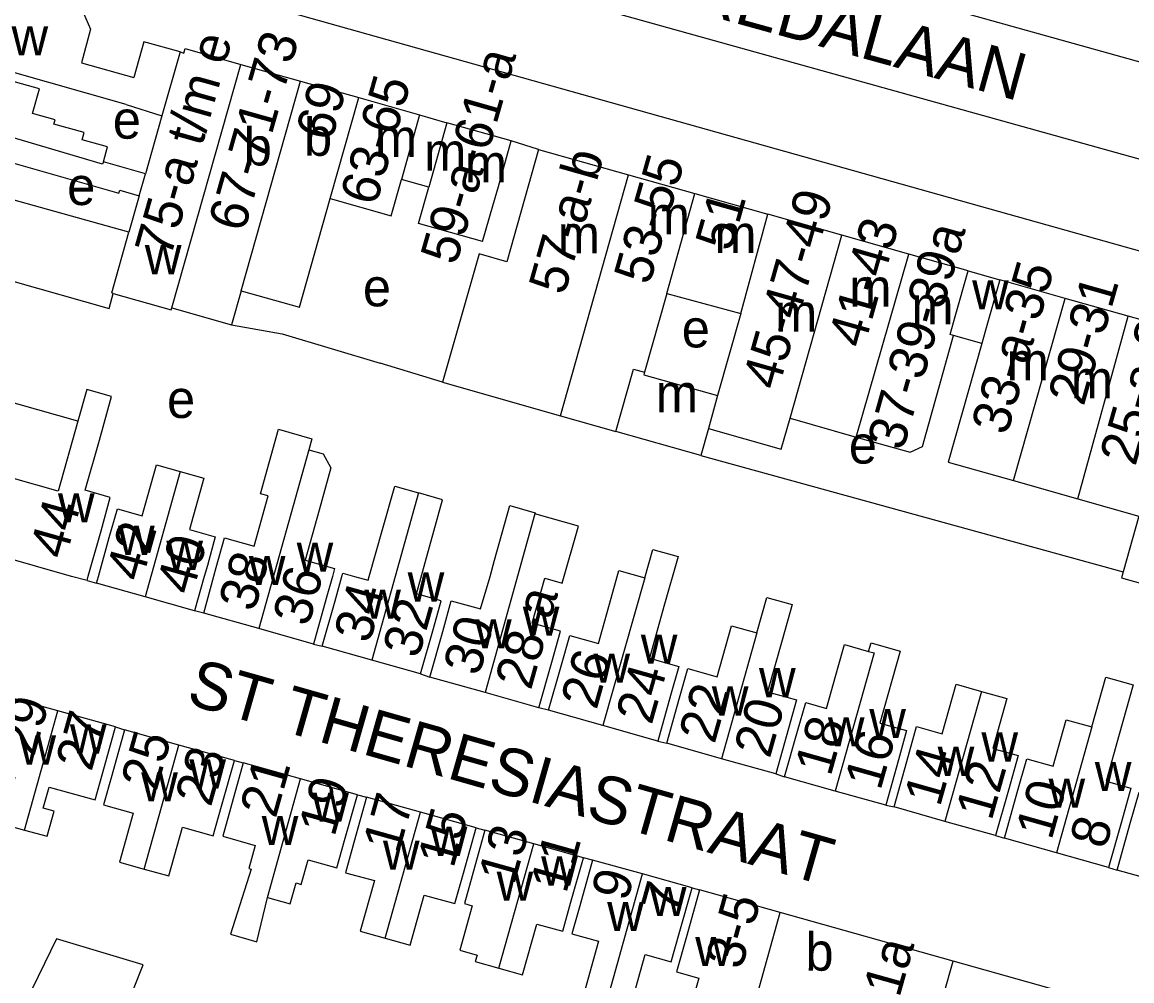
# Model space of a CAD drawing. Extents: x 157569 to 159501, y 382907 to 384670.
# Drawn here: x 158735.9 to 158853, y 383207.3 to 383308.5 of the extents above; entities that cross this region are included whole.
import ezdxf

# ---------------------------------------------------------------- set-up
doc = ezdxf.new("R2010")
doc.units = 0
for name, color, linetype in [('BLT_Basislijn', 7, 'Continuous'), ('BLT_Bebouwing', 7, 'Continuous'), ('BLT_Centroide', 7, 'Continuous'), ('BLT_Huisnummer', 7, 'Continuous'), ('BLT_Huisnummer_ tussenligend', 7, 'Continuous'), ('BLT_Huisnummer_reeks', 7, 'Continuous'), ('BLT_Onderdoorgang_en_onderverdeling', 7, 'Continuous'), ('BLT_Onderverdeling_panden', 7, 'Continuous'), ('BLT_Straatnaam', 7, 'Continuous')]:
    doc.layers.add(name, color=color, linetype=linetype)

msp = doc.modelspace()

# ---------------------------------------------------------------- linework, layer by layer
at = {"layer": 'BLT_Basislijn'}
for p, q in [((158730.79, 383328.42), (158882.99, 383285.93)), ((158939.55, 383280.38), (158829.31, 383311.18)), ((158790.37, 383295.09), (158787.49, 383296)), ((158807.48, 383262.77), (158852.08, 383250.49)), ((158742.71, 383249.55), (158743.7, 383249.29)), ((158755.04, 383246.1), (158754.06, 383246.35)), ((158766.59, 383242.85), (158767.52, 383242.61)), ((158777.91, 383239.69), (158778.89, 383239.36)), ((158791.42, 383235.85), (158790.41, 383236.12)), ((158745.7, 383234.09), (158746.67, 383233.77)), ((158802.94, 383232.6), (158803.9, 383232.37)), ((158758.25, 383230.54), (158759.19, 383230.29)), ((158815.4, 383229.13), (158816.34, 383228.83)), ((158771.24, 383226.93), (158772.19, 383226.68)), ((158827.02, 383225.82), (158827.89, 383225.64)), ((158783.78, 383223.45), (158784.7, 383223.19)), ((158838.61, 383222.61), (158839.55, 383222.35)), ((158796.07, 383220.03), (158795.1, 383220.28)), ((158850.53, 383219.26), (158851.45, 383218.98)), ((158806.57, 383217.1), (158807.35, 383216.87))]:
    msp.add_line(p, q, dxfattribs=at)
for points in [[(158728.34, 383311.75), (158730.03, 383317.29), (158730.55, 383318.82), (158735.51, 383317.65), (158888.01, 383274.78), (158889.65, 383274.38)], [(158757.95, 383276.56), (158763.29, 383275.6), (158773.66, 383272.51)], [(158780.21, 383270.5), (158773.66, 383272.51)]]:
    msp.add_lwpolyline(points, dxfattribs=at)
at = {"layer": 'BLT_Bebouwing'}
for p, q in [((158751.64, 383278.36), (158758.94, 383304.08)), ((158758.94, 383304.08), (158765.24, 383302.3)), ((158765.24, 383302.3), (158771.39, 383300.56)), ((158746.84, 383299.85), (158750.61, 383298.65)), ((158771.39, 383300.56), (158777.81, 383298.73)), ((158750.61, 383298.65), (158748.87, 383292.53)), ((158777.81, 383298.73), (158780.69, 383297.9)), ((158787.49, 383296), (158780.69, 383297.9)), ((158790.37, 383295.09), (158799.86, 383292.4)), ((158748.87, 383292.53), (158744.42, 383293.79)), ((158747.12, 383286.35), (158723.14, 383293.07)), ((158799.86, 383292.4), (158806.88, 383290.42)), ((158748.21, 383290.2), (158747.12, 383286.35)), ((158806.88, 383290.42), (158814.57, 383288.24)), ((158822.38, 383286.03), (158814.57, 383288.24)), ((158829.44, 383284.03), (158822.38, 383286.03)), ((158835.7, 383282.26), (158829.44, 383284.03)), ((158835.7, 383282.26), (158839.07, 383281.31)), ((158734.87, 383281.17), (158745.03, 383278.29)), ((158845.94, 383279.36), (158839.07, 383281.31)), ((158745.03, 383278.29), (158745.47, 383279.89)), ((158758.97, 383280.16), (158757.95, 383276.56)), ((158803.9, 383279.88), (158811.72, 383277.75)), ((158852.62, 383277.47), (158845.94, 383279.36)), ((158751.64, 383278.36), (158757.95, 383276.56)), ((158811.72, 383277.75), (158809.27, 383269.09)), ((158859.19, 383275.62), (158852.62, 383277.47)), ((158837.17, 383274.59), (158834.18, 383275.44)), ((158780.21, 383270.5), (158792.67, 383266.95)), ((158792.67, 383266.95), (158798.53, 383265.3)), ((158816.91, 383266.69), (158823.91, 383264.71)), ((158808.29, 383265.6), (158807.48, 383262.77)), ((158807.48, 383262.77), (158798.53, 383265.3)), ((158840.49, 383260.12), (158847.28, 383258.2)), ((158847.28, 383258.2), (158853.74, 383256.37)), ((158748.84, 383247.83), (158743.7, 383249.29)), ((158754.06, 383246.35), (158748.84, 383247.83)), ((158760.82, 383244.48), (158755.04, 383246.1)), ((158766.59, 383242.85), (158760.82, 383244.48)), ((158772.77, 383241.13), (158767.52, 383242.61)), ((158777.91, 383239.69), (158772.77, 383241.13)), ((158784.73, 383237.72), (158778.89, 383239.36)), ((158739.62, 383235.79), (158733.63, 383237.46)), ((158790.41, 383236.12), (158784.73, 383237.72)), ((158745.7, 383234.09), (158739.62, 383235.79)), ((158797.15, 383234.23), (158791.42, 383235.85)), ((158802.94, 383232.6), (158797.15, 383234.23)), ((158752.39, 383232.17), (158746.67, 383233.77)), ((158758.25, 383230.54), (158752.39, 383232.17)), ((158809.67, 383230.74), (158803.9, 383232.37)), ((158815.4, 383229.13), (158809.67, 383230.74)), ((158765.25, 383228.6), (158759.19, 383230.29)), ((158771.24, 383226.93), (158765.25, 383228.6)), ((158821.68, 383227.32), (158816.34, 383228.83)), ((158827.02, 383225.82), (158821.68, 383227.32)), ((158777.9, 383225.09), (158772.19, 383226.68)), ((158783.78, 383223.45), (158777.9, 383225.09)), ((158833.26, 383224.12), (158827.89, 383225.64)), ((158838.61, 383222.61), (158833.26, 383224.12)), ((158789.85, 383221.75), (158784.7, 383223.19)), ((158845.04, 383220.8), (158839.55, 383222.35)), ((158795.1, 383220.28), (158789.85, 383221.75)), ((158801.33, 383218.56), (158796.07, 383220.03)), ((158850.53, 383219.26), (158845.04, 383220.8)), ((158857.44, 383217.3), (158851.45, 383218.98)), ((158806.57, 383217.1), (158801.33, 383218.56)), ((158815.88, 383214.48), (158807.35, 383216.87)), ((158834.14, 383209.36), (158815.88, 383214.48))]:
    msp.add_line(p, q, dxfattribs=at)
for points in [[(158728.34, 383311.75), (158736.5, 383309.49), (158738.15, 383310.65), (158742.31, 383309.47), (158743.08, 383307.8)], [(158743.08, 383307.8), (158742.1, 383304.24), (158747.64, 383302.7)], [(158746.84, 383299.85), (158726.64, 383305.59)], [(158748.71, 383306.46), (158747.64, 383302.7)], [(158752.52, 383305.39), (158748.71, 383306.46), (158747.64, 383302.7)], [(158752.52, 383305.39), (158752.92, 383305.27), (158753.05, 383305.75), (158758.94, 383304.08)], [(158744.42, 383293.79), (158744.86, 383295.36), (158742.19, 383296.12), (158742.4, 383296.87), (158739.21, 383297.77), (158739.33, 383298.21), (158736.95, 383298.88), (158737.68, 383301.5), (158726.38, 383304.62)], [(158784.45, 383285.36), (158785.53, 383289.13), (158786.13, 383291.19), (158787.49, 383296)], [(158790.37, 383295.09), (158787.01, 383283.22), (158784.08, 383284.05), (158780.21, 383270.5)], [(158723.44, 383294.01), (158732.22, 383291.58), (158732.96, 383294.19), (158746.07, 383290.47), (158746.16, 383290.78), (158748.21, 383290.2)], [(158768.38, 383289.9), (158774.8, 383288.08), (158775.88, 383291.91)], [(158778.77, 383291.1), (158775.88, 383291.91)], [(158784.45, 383285.36), (158777.68, 383287.27), (158778.77, 383291.1)], [(158758.97, 383280.16), (158765.12, 383278.42), (158768.38, 383289.9)], [(158745.47, 383279.89), (158751.59, 383278.16), (158751.64, 383278.36)], [(158803.9, 383279.88), (158801.55, 383271.58)], [(158823.91, 383264.71), (158829.6, 383263.1), (158830.9, 383263.72), (158834.18, 383275.44)], [(158837.17, 383274.59), (158833.62, 383262.07), (158840.49, 383260.12)], [(158801.55, 383271.58), (158801.47, 383271.29), (158809.27, 383269.09)], [(158741.74, 383266.4), (158731.15, 383269.4)], [(158745.29, 383269), (158742.68, 383269.73), (158741.74, 383266.4)], [(158742.71, 383249.55), (158742.83, 383250.01), (158744.19, 383254.82), (158745.14, 383258.34), (158742.5, 383259.09), (158744.03, 383264.37), (158745.29, 383269)], [(158808.29, 383265.6), (158815.98, 383263.43), (158816.91, 383266.69)], [(158755.04, 383246.1), (158756.08, 383250.01), (158756.34, 383250.93), (158757.22, 383254.08), (158760.35, 383253.2), (158761.82, 383258.49), (158761.01, 383258.72), (158762.91, 383265.53), (158766.44, 383264.54), (158766.11, 383263.35)], [(158766.11, 383263.35), (158767.62, 383262.93), (158768.45, 383261.46), (158767.2, 383256.99), (158765.73, 383251.7), (158768.84, 383250.83), (158768.6, 383250), (158767.95, 383247.67), (158766.59, 383242.85)], [(158743.7, 383249.29), (158743.9, 383250), (158745.04, 383254.1), (158745.9, 383257.12), (158748.53, 383256.39), (158750.04, 383261.77), (158752.54, 383261.08)], [(158752.54, 383261.08), (158755.04, 383260.38), (158753.52, 383254.93), (158756.24, 383254.17), (158755.4, 383251.16), (158755.08, 383250), (158754.06, 383246.35)], [(158767.52, 383242.61), (158768.88, 383247.42), (158769.6, 383250), (158769.69, 383250.34), (158770.93, 383250), (158772.38, 383249.59), (158772.5, 383250), (158773.89, 383254.93), (158775.18, 383259.51), (158777.68, 383258.81)], [(158777.91, 383239.69), (158779.26, 383244.5), (158780.09, 383247.4), (158777.47, 383248.16), (158780.24, 383258.09), (158777.68, 383258.81)], [(158778.89, 383239.36), (158780.25, 383244.17), (158781.15, 383247.4), (158784.25, 383246.58), (158785.24, 383250), (158785.71, 383251.7), (158787.34, 383257.47), (158789.99, 383256.7), (158789.96, 383256.6)], [(158790.41, 383236.12), (158791.76, 383240.93), (158792.68, 383244.2), (158789.7, 383245.04), (158791.03, 383249.79), (158791.03, 383249.79), (158792.87, 383249.28), (158794.57, 383255.3), (158789.96, 383256.6)], [(158853.74, 383256.37), (158852.08, 383250.49)], [(158742.71, 383249.55), (158741.07, 383250), (158729.63, 383253.24)], [(158801.58, 383249.83), (158802.42, 383252.83), (158805.09, 383252.08), (158803.6, 383246.82), (158802.07, 383241.37), (158805.16, 383240.47), (158804.3, 383237.41), (158802.94, 383232.6)], [(158791.42, 383235.85), (158792.78, 383240.66), (158793.67, 383243.74), (158796.68, 383242.9), (158798.21, 383248.34), (158798.84, 383250.6), (158801.58, 383249.83)], [(158852.08, 383250.49), (158851.89, 383249.84), (158858.52, 383247.97), (158858.7, 383248.65)], [(158813.41, 383244.02), (158814.45, 383247.78), (158817.14, 383247.02), (158816.08, 383243.27), (158814.54, 383237.8), (158817.6, 383236.96), (158816.76, 383233.94), (158815.4, 383229.13)], [(158803.9, 383232.37), (158805.26, 383237.18), (158806.14, 383240.28), (158809.22, 383239.4), (158810.73, 383244.77), (158813.41, 383244.02)], [(158816.34, 383228.83), (158817.7, 383233.64), (158818.57, 383236.68), (158820.77, 383236.05), (158822.01, 383240.45), (158822.67, 383242.79), (158825.21, 383242.07)], [(158825.21, 383242.07), (158825.47, 383242.96), (158828.54, 383242.1), (158826.4, 383234.49), (158829.19, 383233.7), (158828.37, 383230.63), (158827.02, 383225.82)], [(158827.89, 383225.64), (158829.24, 383230.45), (158830.28, 383234.14), (158832.97, 383233.38), (158834.44, 383238.6), (158837.12, 383237.84)], [(158848.78, 383234.09), (158850.26, 383239.34), (158853.13, 383238.53), (158851.65, 383233.28), (158850.27, 383228.35), (158852.88, 383227.62), (158851.89, 383224.07), (158850.53, 383219.26)], [(158733.63, 383237.46), (158732.28, 383232.65), (158731.5, 383229.76), (158735.09, 383228.76), (158733.72, 383223.86), (158736.1, 383223.2)], [(158837.12, 383237.84), (158839.81, 383237.09), (158838.32, 383231.82), (158840.99, 383231.07), (158839.96, 383227.43), (158838.61, 383222.61)], [(158736.1, 383223.2), (158738.48, 383222.54), (158739.22, 383225.18), (158738.08, 383225.5), (158738.7, 383227.74), (158743.55, 383226.39), (158744.35, 383229.27), (158745.7, 383234.09)], [(158839.55, 383222.35), (158840.9, 383227.16), (158841.9, 383230.73), (158844.68, 383229.94), (158846.07, 383234.85), (158848.78, 383234.09)], [(158746.67, 383233.77), (158745.33, 383228.96), (158744.45, 383225.87), (158747.57, 383224.97), (158746.13, 383219.81), (158748.74, 383219.08)], [(158851.45, 383218.98), (158852.8, 383223.8), (158853.76, 383227.19), (158856.54, 383226.41), (158857.99, 383231.55), (158861.2, 383230.65)], [(158748.74, 383219.08), (158751.34, 383218.36), (158752.78, 383223.51), (158756.03, 383222.59), (158756.91, 383225.72), (158758.25, 383230.54)], [(158759.19, 383230.29), (158757.84, 383225.48), (158757.02, 383222.55), (158760.45, 383221.56), (158759.77, 383219.13), (158760.01, 383219.07), (158757.83, 383212.19), (158760.64, 383211.41), (158761.75, 383216.07)], [(158761.75, 383216.07), (158764.14, 383215.4), (158764.76, 383217.61), (158765.31, 383217.46), (158766.04, 383220.06), (158769.07, 383219.21), (158769.89, 383222.11), (158771.24, 383226.93)], [(158772.19, 383226.68), (158770.85, 383221.87), (158769.98, 383218.7), (158773.03, 383217.87), (158771.54, 383212.51), (158774.18, 383211.77)], [(158774.18, 383211.77), (158776.82, 383211.03), (158778.3, 383216.34), (158781.54, 383215.43), (158782.44, 383218.63), (158783.78, 383223.45)], [(158784.7, 383223.19), (158783.35, 383218.37), (158782.54, 383215.45), (158783.34, 383215.18), (158782.04, 383210.51), (158783.88, 383209.99), (158783.69, 383209.3), (158786.18, 383208.6)], [(158786.18, 383208.6), (158788.68, 383207.91), (158790.17, 383213.27), (158792.92, 383212.51), (158793.75, 383215.47), (158795.1, 383220.28)], [(158796.07, 383220.03), (158794.72, 383215.21), (158793.89, 383212.25), (158796.68, 383211.47), (158795.2, 383206.15), (158797.67, 383205.46)], [(158797.67, 383205.46), (158800.14, 383204.77), (158801.61, 383210.04), (158804.38, 383209.27), (158805.22, 383212.28), (158806.57, 383217.1)], [(158807.35, 383216.87), (158806.01, 383212.05), (158804.93, 383208.22), (158807.29, 383207.56), (158806.63, 383205.19), (158809.28, 383204.44), (158808.55, 383201.84), (158811.43, 383201.04)], [(158736.41, 383195.58), (158742.05, 383192.93), (158744.96, 383191.71), (158740.54, 383180.91), (158743.67, 383179.63), (158749.44, 383193.74), (158746.31, 383195.02), (158750.49, 383205.29), (158747.59, 383206.4), (158748.62, 383208.95), (158739.49, 383211.72), (158727.91, 383187.97)], [(158848.14, 383204.55), (158847.66, 383205.56), (158834.14, 383209.36)]]:
    msp.add_lwpolyline(points, dxfattribs=at)
at = {"layer": 'BLT_Onderdoorgang_en_onderverdeling'}
for p, q in [((158777.81, 383298.73), (158775.88, 383291.91)), ((158780.69, 383297.9), (158778.77, 383291.1))]:
    msp.add_line(p, q, dxfattribs=at)
for points in [[(158834.18, 383275.44), (158833.8, 383275.55), (158834.34, 383277.45), (158835.7, 383282.26)], [(158839.07, 383281.31), (158837.7, 383276.5), (158837.17, 383274.59)]]:
    msp.add_lwpolyline(points, dxfattribs=at)
at = {"layer": 'BLT_Onderverdeling_panden'}
for p, q in [((158752.52, 383305.39), (158750.61, 383298.65)), ((158758.97, 383280.16), (158765.24, 383302.3)), ((158768.38, 383289.9), (158771.39, 383300.56)), ((158748.21, 383290.2), (158748.87, 383292.53)), ((158792.67, 383266.95), (158799.86, 383292.4)), ((158803.9, 383279.88), (158806.88, 383290.42)), ((158811.72, 383277.75), (158814.57, 383288.24)), ((158816.91, 383266.69), (158822.38, 383286.03)), ((158823.91, 383264.71), (158829.44, 383284.03)), ((158840.49, 383260.12), (158845.94, 383279.36)), ((158847.28, 383258.2), (158852.62, 383277.47)), ((158809.27, 383269.09), (158808.29, 383265.6)), ((158766.11, 383263.35), (158760.82, 383244.48)), ((158752.54, 383261.08), (158748.84, 383247.83)), ((158777.68, 383258.81), (158772.77, 383241.13)), ((158789.96, 383256.6), (158784.73, 383237.72)), ((158801.58, 383249.83), (158797.15, 383234.23)), ((158813.41, 383244.02), (158809.67, 383230.74)), ((158837.12, 383237.84), (158833.26, 383224.12)), ((158736.1, 383223.2), (158739.62, 383235.79)), ((158848.78, 383234.09), (158845.04, 383220.8)), ((158748.74, 383219.08), (158752.39, 383232.17)), ((158761.75, 383216.07), (158765.25, 383228.6)), ((158774.18, 383211.77), (158777.9, 383225.09)), ((158786.18, 383208.6), (158789.85, 383221.75)), ((158797.67, 383205.46), (158801.33, 383218.56)), ((158812.06, 383200.86), (158815.88, 383214.48)), ((158833.13, 383205.75), (158834.14, 383209.36))]:
    msp.add_line(p, q, dxfattribs=at)
for points in [[(158744.42, 383293.79), (158744.34, 383293.52), (158724.89, 383299.28)], [(158745.47, 383279.89), (158745.3, 383279.94), (158747.12, 383286.35)], [(158798.53, 383265.3), (158800.4, 383271.9), (158801.55, 383271.58)], [(158741.74, 383266.4), (158739.65, 383258.98), (158729.68, 383261.8)], [(158825.21, 383242.07), (158825.78, 383241.91), (158821.68, 383227.32)]]:
    msp.add_lwpolyline(points, dxfattribs=at)

# ---------------------------------------------------------------- texts
at = {"layer": 'BLT_Centroide'}
for s, p in [('w', (158734.73, 383305.03)), ('e', (158745.42, 383296.23)), ('b', (158765.6, 383294.42)), ('b', (158759.24, 383293.4)), ('m', (158773.09, 383294.31)), ('m', (158778.28, 383292.85)), ('m', (158782.58, 383291.62)), ('e', (158740.6, 383289.22)), ('m', (158801.89, 383286.14)), ('m', (158792.39, 383284.12)), ('m', (158808.92, 383284.16)), ('w', (158748.8, 383281.91)), ('e', (158771.82, 383278.52)), ('m', (158823.17, 383278.48)), ('w', (158836.13, 383278.21)), ('m', (158829.72, 383276.61)), ('m', (158815.33, 383275.83)), ('e', (158805.48, 383274.18)), ('m', (158839.78, 383270.7)), ('m', (158846.56, 383268.8)), ('m', (158802.74, 383267.34)), ('e', (158751.14, 383266.73)), ('e', (158823.12, 383261.91)), ('w', (158739.63, 383255.69)), ('w', (158745.97, 383252.27)), ('w', (158751.07, 383250.68)), ('w', (158764.83, 383250.5)), ('w', (158759.78, 383249.08)), ('w', (158776.55, 383247.34)), ('w', (158771.97, 383245.53)), ('w', (158788.7, 383243.73)), ('w', (158783.66, 383242.38)), ('w', (158801.16, 383240.77)), ('w', (158796.16, 383238.77)), ('w', (158813.64, 383237.23)), ('w', (158808.66, 383235.3)), ('w', (158820.91, 383232.03)), ('w', (158825.28, 383232.92)), ('w', (158740.89, 383231.28)), ('w', (158735.56, 383230.12)), ('w', (158837.12, 383230.44)), ('w', (158832.5, 383228.92)), ('w', (158753.5, 383227.59)), ('w', (158849.09, 383227.31)), ('w', (158748.42, 383226.22)), ('w', (158844.2, 383225.56)), ('w', (158766.48, 383224.09)), ('w', (158761.14, 383221.62)), ('w', (158778.98, 383220.47)), ('w', (158773.94, 383219.02)), ('w', (158790.64, 383217.34)), ('w', (158785.94, 383215.75)), ('w', (158802.12, 383214.12)), ('w', (158797.61, 383212.53)), ('w', (158806.9, 383208.84)), ('b', (158818.54, 383208.35))]:
    msp.add_text(s, height=4, dxfattribs=at).set_placement(p)
at = {"layer": 'BLT_Huisnummer'}
for s, rotation, p in [('51', 74.2005, (158810.68, 383284.21)), ('44', 74.1821, (158740.41, 383251.68)), ('42', 74.2747, (158748.48, 383249.32)), ('38', 74.2747, (158760.36, 383246.14)), ('34', 74.2747, (158772.53, 383242.81)), ('30', 74.2747, (158784.08, 383239.36)), ('26', 74.2747, (158796.48, 383235.81)), ('22', 74.2747, (158808.94, 383232.21)), ('29', 74.3793, (158737.12, 383230.9)), ('18', 74.2747, (158821.19, 383228.77)), ('25', 74.3793, (158750.04, 383227.23)), ('12', 74.2747, (158838.18, 383224.08)), ('21', 74.3793, (158762.61, 383224.34)), ('10', 74.2747, (158844.51, 383222.04)), ('17', 74.3793, (158775.59, 383220.61)), ('13', 74.3793, (158787.78, 383217.3)), ('9', 74.3916, (158799.71, 383215.55)), ('7', 74.3916, (158804.97, 383214.15)), ('1a', 74.3418, (158828.45, 383205.4))]:
    msp.add_text(s, height=4, rotation=rotation, dxfattribs=at).set_placement(p)
at = {"layer": 'BLT_Huisnummer_ tussenligend'}
for s, rotation, p in [('40', 74.2747, (158753.79, 383247.92)), ('36', 74.2747, (158766.07, 383244.59)), ('32', 74.2747, (158777.68, 383241.22)), ('24', 74.2747, (158802.3, 383234.22)), ('20', 74.2747, (158814.77, 383230.67)), ('27', 74.3793, (158743.16, 383229.29)), ('16', 74.2747, (158826.45, 383227.28)), ('23', 74.3793, (158755.77, 383225.55)), ('14', 74.2747, (158832.73, 383225.55)), ('19', 74.3793, (158768.81, 383222.39)), ('15', 74.3793, (158781.37, 383219.07)), ('8', 74.2747, (158850.21, 383221.08)), ('11', 74.3793, (158793.28, 383216.4))]:
    msp.add_text(s, height=4, rotation=rotation, dxfattribs=at).set_placement(p)
at = {"layer": 'BLT_Huisnummer_reeks'}
for s, rotation, p in [('75-a t/m e', 74.2331, (158751.52, 383283.58)), ('67-71-73', 74.2331, (158759.28, 383286.24)), ('59-a-61-a', 74.0646, (158781.66, 383282.76)), ('69', 74.1903, (158768.5, 383295.82)), ('63-65', 74.2331, (158773.2, 383289.02)), ('63-65', 74.2331, (158773.2, 383289.02)), ('57-a-b', 74.2005, (158793.09, 383279.59)), ('53-55', 74.2005, (158802.08, 383280.67)), ('45-47-49', 74.2016, (158815.66, 383269.55)), ('41-43', 74.1877, (158824.71, 383273.97)), ('37-39-39a', 74.2087, (158828.84, 383263.17)), ('33-a-35', 74.2023, (158839.82, 383264.8)), ('29-31', 74.1569, (158847.91, 383267.88)), ('25-a-27', 74.1569, (158853.36, 383261.54)), ('28-a', 74.2939, (158789.55, 383237.88)), ('3-5', 74.3442, (158811.78, 383208.35))]:
    msp.add_text(s, height=4, rotation=rotation, dxfattribs=at).set_placement(p)
at = {"layer": 'BLT_Straatnaam'}
for s, height, rotation, p in [('BREDALAAN', 5, 344.5558, (158801.93, 383310.98)), ('ST THERESIASTRAAT', 4.9999, 344.0872, (158753.04, 383236.57))]:
    msp.add_text(s, height=height, rotation=rotation, dxfattribs=at).set_placement(p)

doc.saveas('drawing.dxf')
